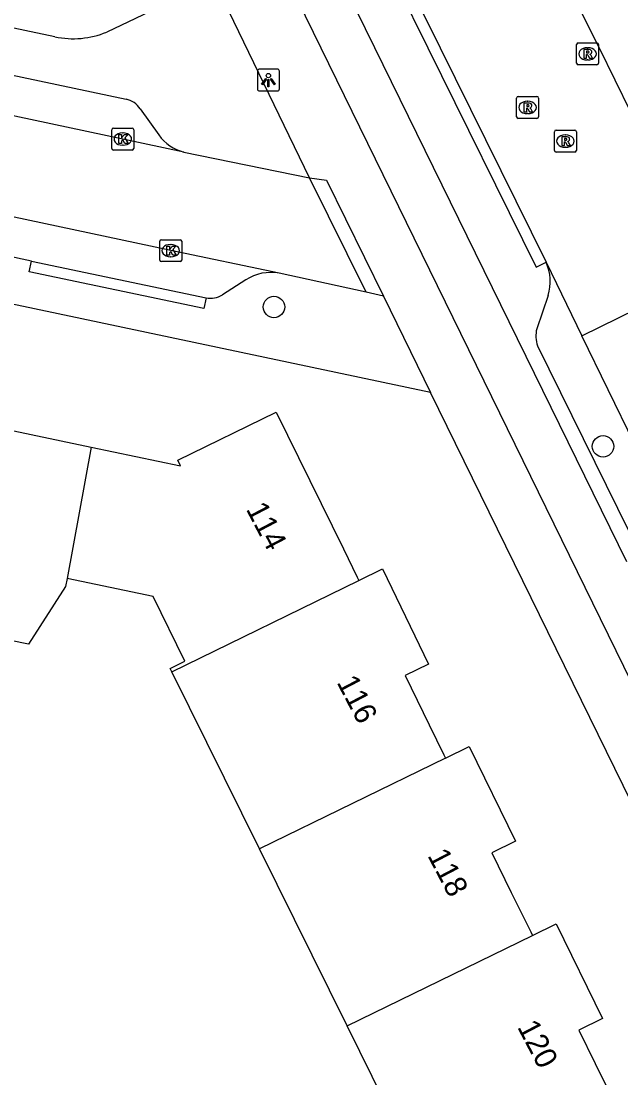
# Model space of a CAD drawing. Extents: x 160457 to 162082, y 388340 to 389736.
# Drawn here: x 160882.76 to 160910.07, y 388953.07 to 389001.22 of the extents above; entities that cross this region are included whole.
import ezdxf

# ---------------------------------------------------------------- set-up
doc = ezdxf.new("R2010")
doc.units = 0
for name, color, linetype in [('IMGEO_Boom', 7, 'Continuous'), ('IMGEO_Fietspad_gesloten', 7, 'Continuous'), ('IMGEO_Kolk', 7, 'Continuous'), ('IMGEO_Lichtpunt', 7, 'Continuous'), ('IMGEO_Pand', 7, 'Continuous'), ('IMGEO_Pand_nummerreeks', 7, 'Continuous'), ('IMGEO_Parkeervlak_open', 7, 'Continuous'), ('IMGEO_Rijbaan_lokaal_gesloten', 7, 'Continuous'), ('IMGEO_Rijbaan_lokaal_open', 7, 'Continuous'), ('IMGEO_Rioolput', 7, 'Continuous'), ('IMGEO_Verkeerseiland_open', 7, 'Continuous'), ('IMGEO_Voetpad_open', 7, 'Continuous')]:
    doc.layers.add(name, color=color, linetype=linetype)

msp = doc.modelspace()

# ---------------------------------------------------------------- linework, layer by layer
at = {"layer": 'IMGEO_Boom'}
for centre in [(160894.273, 388988.196), (160909.254, 388981.844)]:
    msp.add_circle(centre, 0.489, dxfattribs=at)
at = {"layer": 'IMGEO_Fietspad_gesloten'}
for points in [[(160865.149, 389063.924), (160866.884, 389060.338), (160896.406, 389000), (160929.271, 388932.792), (160931.346, 388928.541)], [(160910.338, 388976.581), (160898.863, 389000), (160885.472, 389027.328)]]:
    msp.add_lwpolyline(points, dxfattribs=at)
at = {"layer": 'IMGEO_Kolk'}
for p, q in [((160886.891, 388995.423), (160886.891, 388996.275)), ((160886.966, 388996.349), (160887.818, 388996.349)), ((160887.379, 388996.129), (160887.404, 388996.129)), ((160887.892, 388996.275), (160887.892, 388995.423)), ((160887.402, 388995.569), (160887.377, 388995.569)), ((160887.818, 388995.349), (160886.966, 388995.349)), ((160889.073, 388990.337), (160889.073, 388991.189)), ((160889.148, 388991.263), (160890, 388991.263)), ((160890.074, 388991.189), (160890.074, 388990.337)), ((160889.561, 388991.043), (160889.586, 388991.043)), ((160890, 388990.263), (160889.148, 388990.263)), ((160889.584, 388990.483), (160889.559, 388990.483))]:
    msp.add_line(p, q, dxfattribs=at)
for points in [[(160886.891, 388995.423), (160886.891, 388996.275)], [(160886.966, 388996.349), (160887.818, 388996.349)], [(160887.212, 388996.049), (160887.335, 388996.049), (160887.335, 388995.898), (160887.465, 388996.049), (160887.629, 388996.049), (160887.483, 388995.898), (160887.636, 388995.649), (160887.484, 388995.649), (160887.399, 388995.813), (160887.335, 388995.746), (160887.335, 388995.649), (160887.212, 388995.649), (160887.212, 388996.049)], [(160887.892, 388996.275), (160887.892, 388995.423)], [(160887.818, 388995.349), (160886.966, 388995.349)], [(160889.073, 388990.337), (160889.073, 388991.189)], [(160889.148, 388991.263), (160890, 388991.263)], [(160890.074, 388991.189), (160890.074, 388990.337)], [(160889.394, 388990.963), (160889.517, 388990.963), (160889.517, 388990.812), (160889.647, 388990.963), (160889.811, 388990.963), (160889.665, 388990.812), (160889.818, 388990.563), (160889.666, 388990.563), (160889.581, 388990.727), (160889.517, 388990.66), (160889.517, 388990.563), (160889.394, 388990.563), (160889.394, 388990.963)], [(160890, 388990.263), (160889.148, 388990.263)]]:
    msp.add_lwpolyline(points, dxfattribs=at)
for centre, start, end in [((160886.968, 388996.273), 91.552, 178.448), ((160886.968, 388996.273), 91.552, 178.448), ((160887.816, 388996.273), 1.552, 88.448), ((160887.816, 388996.273), 1.552, 88.448), ((160886.968, 388995.425), 181.552, 268.448), ((160886.968, 388995.425), 181.552, 268.448), ((160887.816, 388995.425), 271.552, 358.448), ((160887.816, 388995.425), 271.552, 358.448), ((160889.15, 388991.187), 91.552, 178.448), ((160889.15, 388991.187), 91.552, 178.448), ((160889.998, 388991.187), 1.552, 88.448), ((160889.998, 388991.187), 1.552, 88.448), ((160889.15, 388990.339), 181.552, 268.448), ((160889.15, 388990.339), 181.552, 268.448), ((160889.998, 388990.339), 271.552, 358.448), ((160889.998, 388990.339), 271.552, 358.448)]:
    msp.add_arc(centre, 0.0765, start, end, dxfattribs=at)
for centre, major_axis, ratio, start_param, end_param in [((160887.378, 388995.849), (-0.387, 0.002), 0.722429, 4.712389, 7.853982), ((160887.403, 388995.849), (-0.39, 0.002), 0.717154, 1.570796, 4.712389), ((160889.56, 388990.763), (-0.387, 0.002), 0.722429, 4.712389, 7.853982), ((160889.585, 388990.763), (-0.39, 0.002), 0.717154, 1.570796, 4.712389)]:
    msp.add_ellipse(centre, major_axis=major_axis, ratio=ratio, start_param=start_param, end_param=end_param, dxfattribs=at)
at = {"layer": 'IMGEO_Lichtpunt'}
for p, q in [((160893.523, 388998.942), (160893.523, 388998.135)), ((160893.523, 388998.942), (160893.523, 388998.135)), ((160894.425, 388999.037), (160893.617, 388999.037)), ((160894.425, 388999.037), (160893.617, 388999.037)), ((160894.519, 388998.135), (160894.519, 388998.942)), ((160894.519, 388998.135), (160894.519, 388998.942)), ((160893.617, 388998.041), (160894.425, 388998.041)), ((160893.617, 388998.041), (160894.425, 388998.041))]:
    msp.add_line(p, q, dxfattribs=at)
for points in [[(160893.897, 388998.606), (160893.936, 388998.578), (160893.748, 388998.316), (160893.71, 388998.343), (160893.897, 388998.606)], [(160893.999, 388998.558), (160894.046, 388998.558), (160894.046, 388998.236), (160893.999, 388998.236), (160893.999, 388998.558)], [(160894.109, 388998.578), (160894.147, 388998.605), (160894.334, 388998.343), (160894.295, 388998.315), (160894.109, 388998.578)]]:
    msp.add_lwpolyline(points, dxfattribs=at)
msp.add_circle((160894.022, 388998.74), 0.0994, dxfattribs=at)
for centre, start, end in [((160893.617, 388998.942), 90, 180), ((160893.617, 388998.942), 90, 180), ((160894.425, 388998.942), 0, 90), ((160894.425, 388998.942), 0, 90), ((160893.617, 388998.135), 180, 270), ((160893.617, 388998.135), 180, 270), ((160894.425, 388998.135), 270, 0), ((160894.425, 388998.135), 270, 360)]:
    msp.add_arc(centre, 0.0946, start, end, dxfattribs=at)
at = {"layer": 'IMGEO_Pand'}
for points in [[(160877.131, 388983.664), (160877.379, 388984.838), (160882.096, 388983.841), (160881.85, 388982.668), (160885.948, 388981.81)], [(160885.948, 388981.81), (160890.016, 388980.959), (160889.893, 388981.21), (160894.377, 388983.396), (160897.436, 388977.171), (160898.067, 388975.886), (160898.141, 388975.735)], [(160885.948, 388981.81), (160884.859, 388975.824)], [(160898.141, 388975.735), (160899.218, 388976.262), (160901.316, 388971.923), (160900.239, 388971.396), (160901.334, 388969.16), (160902.006, 388967.789), (160902.081, 388967.637)], [(160884.859, 388975.824), (160884.781, 388975.453), (160883.092, 388972.833), (160875.183, 388974.447)], [(160889.623, 388971.567), (160889.547, 388971.72), (160890.221, 388972.05), (160888.774, 388975.005), (160884.859, 388975.824)], [(160889.623, 388971.567), (160898.141, 388975.735)], [(160893.614, 388963.501), (160889.623, 388971.567)], [(160902.081, 388967.637), (160903.158, 388968.163), (160905.272, 388963.848), (160904.195, 388963.321), (160905.078, 388961.517), (160905.962, 388959.714), (160906.037, 388959.561)], [(160902.081, 388967.637), (160893.614, 388963.501)], [(160897.606, 388955.435), (160893.614, 388963.501)], [(160906.037, 388959.561), (160907.114, 388960.088), (160909.227, 388955.773), (160908.151, 388955.246), (160908.898, 388953.721), (160909.922, 388951.63), (160909.997, 388951.477)], [(160897.606, 388955.435), (160906.037, 388959.561)], [(160901.488, 388947.317), (160899.047, 388946.123), (160896.78, 388950.704), (160899.324, 388951.963), (160897.606, 388955.435)]]:
    msp.add_lwpolyline(points, dxfattribs=at)
at = {"layer": 'IMGEO_Parkeervlak_open'}
for points in [[(160906.76, 388988.721), (160906.239, 388987.208)], [(160906.269, 388986.421), (160910.955, 388976.899)]]:
    msp.add_lwpolyline(points, dxfattribs=at)
for centre, radius, start, end in [((160904.718, 388989.346), 2.136, 342.9712, 24.5866), ((160907.583, 388986.865), 1.387, 165.6951, 198.671)]:
    msp.add_arc(centre, radius, start, end, dxfattribs=at)
at = {"layer": 'IMGEO_Rijbaan_lokaal_gesloten'}
for points in [[(160890.171, 388995.253), (160887.391, 388995.848), (160872.623, 388998.985), (160867.814, 389000), (160845.496, 389004.711)], [(160900.342, 389003.041), (160901.842, 389000), (160906.66, 388990.235)], [(160907.915, 389002.343), (160909.071, 389000), (160910.509, 388997.087)], [(160890.171, 388995.253), (160895.886, 388994.089)], [(160898.466, 388988.877), (160895.886, 388994.089)], [(160894.515, 388989.735), (160889.574, 388990.764), (160879.363, 388992.942)], [(160906.66, 388990.235), (160908.289, 388986.887)], [(160898.466, 388988.877), (160894.515, 388989.735)]]:
    msp.add_lwpolyline(points, dxfattribs=at)
at = {"layer": 'IMGEO_Rijbaan_lokaal_open'}
for points in [[(160908.289, 388986.887), (160914.137, 388989.745)], [(160912.843, 388977.56), (160910.686, 388981.961), (160908.289, 388986.887)]]:
    msp.add_lwpolyline(points, dxfattribs=at)
at = {"layer": 'IMGEO_Rioolput'}
for p, q in [((160908.123, 389000.233), (160908.975, 389000.233)), ((160908.048, 388999.307), (160908.048, 389000.159)), ((160908.536, 389000.013), (160908.561, 389000.013)), ((160909.049, 389000.159), (160909.049, 388999.307)), ((160908.559, 388999.453), (160908.534, 388999.453)), ((160908.975, 388999.233), (160908.123, 388999.233)), ((160905.318, 388996.864), (160905.318, 388997.716)), ((160905.393, 388997.79), (160906.245, 388997.79)), ((160905.806, 388997.57), (160905.831, 388997.57)), ((160906.319, 388997.716), (160906.319, 388996.864)), ((160905.829, 388997.01), (160905.804, 388997.01)), ((160906.245, 388996.79), (160905.393, 388996.79)), ((160907.039, 388995.33), (160907.039, 388996.182)), ((160907.114, 388996.256), (160907.966, 388996.256)), ((160907.527, 388996.036), (160907.552, 388996.036)), ((160908.04, 388996.182), (160908.04, 388995.33)), ((160907.55, 388995.476), (160907.525, 388995.476)), ((160907.966, 388995.256), (160907.114, 388995.256))]:
    msp.add_line(p, q, dxfattribs=at)
for points in [[(160908.123, 389000.233), (160908.975, 389000.233)], [(160908.048, 388999.307), (160908.048, 389000.159)], [(160908.637, 388999.931), (160908.385, 388999.933), (160908.385, 388999.533)], [(160908.563, 388999.852), (160908.509, 388999.852), (160908.509, 388999.771)], [(160908.509, 388999.771), (160908.561, 388999.771)], [(160909.049, 389000.159), (160909.049, 388999.307)], [(160908.385, 388999.533), (160908.509, 388999.533), (160908.509, 388999.695), (160908.52, 388999.695)], [(160908.567, 388999.666), (160908.638, 388999.533), (160908.778, 388999.533), (160908.713, 388999.659)], [(160908.975, 388999.233), (160908.123, 388999.233)], [(160905.318, 388996.864), (160905.318, 388997.716)], [(160905.393, 388997.79), (160906.245, 388997.79)], [(160905.907, 388997.488), (160905.655, 388997.49), (160905.655, 388997.09)], [(160905.833, 388997.409), (160905.779, 388997.409), (160905.779, 388997.328)], [(160905.779, 388997.328), (160905.831, 388997.328)], [(160906.319, 388997.716), (160906.319, 388996.864)], [(160905.655, 388997.09), (160905.779, 388997.09), (160905.779, 388997.252), (160905.79, 388997.252)], [(160905.837, 388997.223), (160905.908, 388997.09), (160906.048, 388997.09), (160905.983, 388997.216)], [(160906.245, 388996.79), (160905.393, 388996.79)], [(160907.039, 388995.33), (160907.039, 388996.182)], [(160907.114, 388996.256), (160907.966, 388996.256)], [(160907.628, 388995.954), (160907.376, 388995.956), (160907.376, 388995.556)], [(160907.554, 388995.875), (160907.5, 388995.875), (160907.5, 388995.794)], [(160908.04, 388996.182), (160908.04, 388995.33)], [(160907.376, 388995.556), (160907.5, 388995.556), (160907.5, 388995.718), (160907.511, 388995.718)], [(160907.5, 388995.794), (160907.552, 388995.794)], [(160907.558, 388995.689), (160907.629, 388995.556), (160907.769, 388995.556), (160907.704, 388995.682)], [(160907.966, 388995.256), (160907.114, 388995.256)]]:
    msp.add_lwpolyline(points, dxfattribs=at)
for centre, radius, start, end in [((160908.125, 389000.157), 0.0765, 91.552, 178.448), ((160908.125, 389000.157), 0.0765, 91.552, 178.448), ((160908.973, 389000.157), 0.0765, 1.552, 88.448), ((160908.973, 389000.157), 0.0765, 1.552, 88.448), ((160908.545, 388999.96), 0.19, 274.7715, 282.9687), ((160908.569, 388999.756), 0.0964, 77.0061, 93.1865), ((160908.583, 388999.813), 0.0378, 276.6634, 79.6772), ((160908.636, 388999.821), 0.109, 350.3612, 89.416), ((160908.634, 388999.821), 0.112, 277.5842, 350.9817), ((160908.125, 388999.309), 0.0765, 181.552, 268.448), ((160908.125, 388999.309), 0.0765, 181.552, 268.448), ((160908.519, 388999.642), 0.0533, 26.0293, 88.6989), ((160908.618, 388999.606), 0.108, 29.5134, 73.7905), ((160908.973, 388999.309), 0.0765, 271.552, 358.448), ((160908.973, 388999.309), 0.0765, 271.552, 358.448), ((160905.395, 388997.714), 0.0765, 91.552, 178.448), ((160905.395, 388997.714), 0.0765, 91.552, 178.448), ((160905.815, 388997.517), 0.19, 274.7715, 282.9687), ((160905.839, 388997.313), 0.0964, 77.0061, 93.1865), ((160905.853, 388997.37), 0.0378, 276.6634, 79.6772), ((160905.906, 388997.378), 0.109, 350.3612, 89.416), ((160905.904, 388997.378), 0.112, 277.5842, 350.9817), ((160906.243, 388997.714), 0.0765, 1.552, 88.448), ((160906.243, 388997.714), 0.0765, 1.552, 88.448), ((160905.395, 388996.866), 0.0765, 181.552, 268.448), ((160905.395, 388996.866), 0.0765, 181.552, 268.448), ((160905.789, 388997.199), 0.0533, 26.0293, 88.6989), ((160905.888, 388997.163), 0.108, 29.5134, 73.7905), ((160906.243, 388996.866), 0.0765, 271.552, 358.448), ((160906.243, 388996.866), 0.0765, 271.552, 358.448), ((160907.116, 388996.18), 0.0765, 91.552, 178.448), ((160907.116, 388996.18), 0.0765, 91.552, 178.448), ((160907.56, 388995.779), 0.0964, 77.0061, 93.1865), ((160907.574, 388995.836), 0.0378, 276.6634, 79.6772), ((160907.627, 388995.844), 0.109, 350.3612, 89.416), ((160907.964, 388996.18), 0.0765, 1.552, 88.448), ((160907.964, 388996.18), 0.0765, 1.552, 88.448), ((160907.51, 388995.665), 0.0533, 26.0293, 88.6989), ((160907.536, 388995.983), 0.19, 274.7715, 282.9687), ((160907.625, 388995.844), 0.112, 277.5842, 350.9817), ((160907.609, 388995.629), 0.108, 29.5134, 73.7905), ((160907.116, 388995.332), 0.0765, 181.552, 268.448), ((160907.116, 388995.332), 0.0765, 181.552, 268.448), ((160907.964, 388995.332), 0.0765, 271.552, 358.448), ((160907.964, 388995.332), 0.0765, 271.552, 358.448)]:
    msp.add_arc(centre, radius, start, end, dxfattribs=at)
for centre, major_axis, ratio, start_param, end_param in [((160908.535, 388999.733), (-0.387, 0.002), 0.722429, 4.712389, 7.853982), ((160908.56, 388999.733), (-0.39, 0.002), 0.717154, 1.570796, 4.712389), ((160905.805, 388997.29), (-0.387, 0.002), 0.722429, 4.712389, 7.853982), ((160905.83, 388997.29), (-0.39, 0.002), 0.717154, 1.570796, 4.712389), ((160907.526, 388995.756), (-0.387, 0.002), 0.722429, 4.712389, 7.853982), ((160907.551, 388995.756), (-0.39, 0.002), 0.717154, 1.570796, 4.712389)]:
    msp.add_ellipse(centre, major_axis=major_axis, ratio=ratio, start_param=start_param, end_param=end_param, dxfattribs=at)
at = {"layer": 'IMGEO_Verkeerseiland_open'}
msp.add_lwpolyline([(160900.342, 389003.041), (160899.894, 389002.82), (160901.285, 389000), (160906.212, 388990.014), (160906.66, 388990.235)], dxfattribs=at)
at = {"layer": 'IMGEO_Voetpad_open'}
for points in [[(160884.301, 389000.512), (160876.381, 389002.172), (160855.333, 389006.643)], [(160854.443, 389004.661), (160876.487, 389000), (160887.539, 388997.663)], [(160895.886, 388994.089), (160891.29, 389003.601)], [(160890.263, 389002.455), (160886.658, 389000.725)], [(160901.401, 388984.295), (160840.54, 388997.158)], [(160888.182, 388997.226), (160889.034, 388996.036)], [(160895.886, 388994.089), (160896.662, 388993.971), (160899.254, 388988.688)], [(160883.233, 388990.291), (160879.415, 388991.103)], [(160891.187, 388988.613), (160891.084, 388988.124), (160883.13, 388989.802), (160883.233, 388990.291)], [(160883.233, 388990.291), (160891.187, 388988.613)], [(160892.987, 388989.427), (160891.923, 388988.746)], [(160899.254, 388988.688), (160898.466, 388988.877)], [(160899.254, 388988.688), (160901.401, 388984.295)], [(160929.266, 388927.414), (160901.401, 388984.295)]]:
    msp.add_lwpolyline(points, dxfattribs=at)
for centre, radius, start, end in [((160885.14, 389004.375), 3.953, 257.7465, 292.5809), ((160887.336, 388996.673), 1.01, 33.164, 78.4338), ((160890.679, 388997.208), 2.02, 215.4609, 255.4322), ((160894.131, 388987.697), 2.074, 79.3261, 123.4668), ((160891.371, 388989.696), 1.099, 260.3423, 300.1441)]:
    msp.add_arc(centre, radius, start, end, dxfattribs=at)

# ---------------------------------------------------------------- texts
at = {"layer": 'IMGEO_Pand_nummerreeks'}
for s, p in [('114', (160892.982, 388978.988)), ('116', (160897.112, 388971.094)), ('118', (160901.244, 388963.2)), ('120', (160905.332, 388955.385))]:
    msp.add_text(s, height=1, rotation=297.6221, dxfattribs=at).set_placement(p)

doc.saveas('drawing.dxf')
